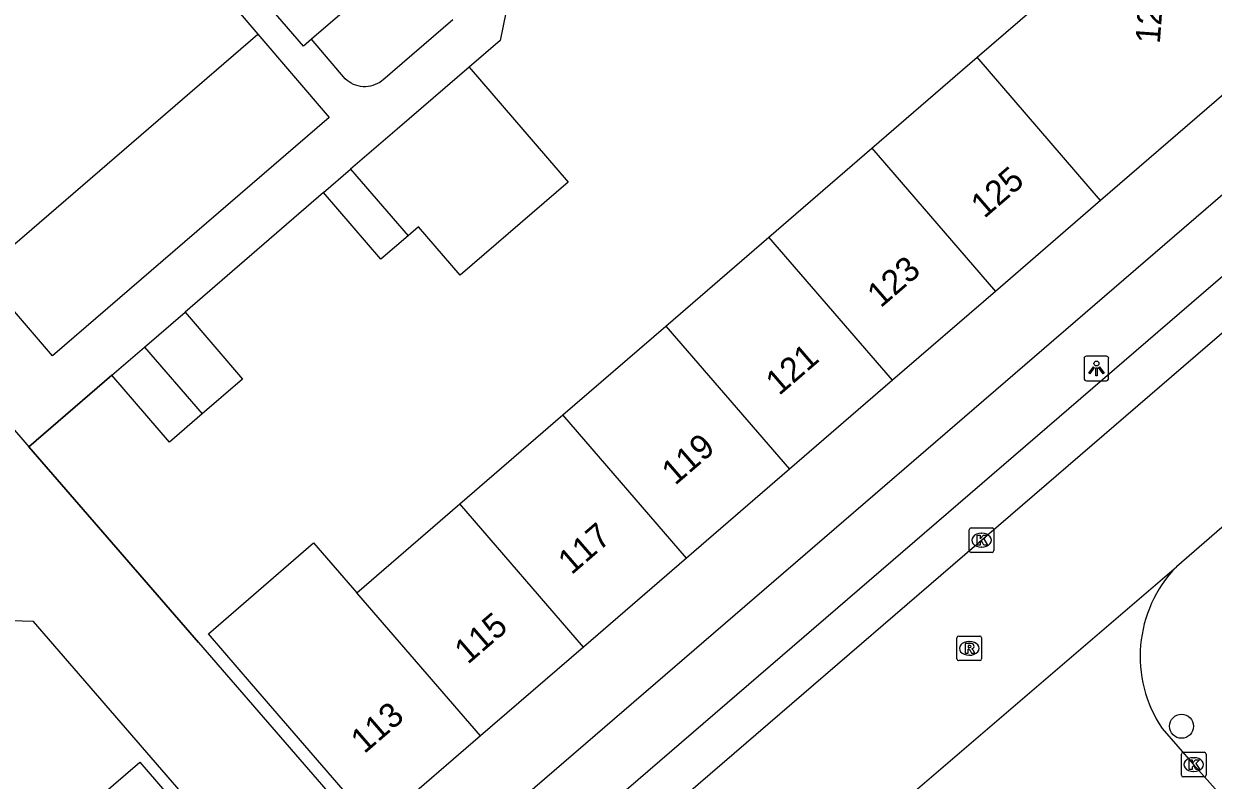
# Model space of a CAD drawing. Extents: x 160304 to 160954, y 383686 to 384161.
# Drawn here: x 160578.41 to 160626.77, y 384070.59 to 384101.35 of the extents above; entities that cross this region are included whole.
import ezdxf

# ---------------------------------------------------------------- set-up
doc = ezdxf.new("R2010")
doc.units = 0
for name, color, linetype in [('IMGEO_Boom', 7, 'Continuous'), ('IMGEO_Kolk', 7, 'Continuous'), ('IMGEO_Lichtpunt', 7, 'Continuous'), ('IMGEO_Muur', 7, 'Continuous'), ('IMGEO_Pand', 7, 'Continuous'), ('IMGEO_Pand_nummerreeks', 7, 'Continuous'), ('IMGEO_Rijbaan_lokaal_open', 7, 'Continuous'), ('IMGEO_Rioolput', 7, 'Continuous'), ('IMGEO_Voetpad_open', 7, 'Continuous')]:
    doc.layers.add(name, color=color, linetype=linetype)

msp = doc.modelspace()

# ---------------------------------------------------------------- linework, layer by layer
at = {"layer": 'IMGEO_Boom'}
msp.add_circle((160625.481, 384072.781), 0.489, dxfattribs=at)
at = {"layer": 'IMGEO_Kolk'}
for p, q in [((160616.85, 384079.924), (160616.85, 384080.776)), ((160616.925, 384080.85), (160617.777, 384080.85)), ((160617.338, 384080.63), (160617.363, 384080.63)), ((160617.851, 384080.776), (160617.851, 384079.924)), ((160617.361, 384080.07), (160617.336, 384080.07)), ((160617.777, 384079.85), (160616.925, 384079.85)), ((160625.475, 384070.796), (160625.475, 384071.648)), ((160625.55, 384071.722), (160626.402, 384071.722)), ((160625.963, 384071.502), (160625.988, 384071.502)), ((160626.476, 384071.648), (160626.476, 384070.796)), ((160625.986, 384070.942), (160625.961, 384070.942)), ((160626.402, 384070.722), (160625.55, 384070.722))]:
    msp.add_line(p, q, dxfattribs=at)
for points in [[(160616.85, 384079.924), (160616.85, 384080.776)], [(160616.925, 384080.85), (160617.777, 384080.85)], [(160617.171, 384080.55), (160617.294, 384080.55), (160617.294, 384080.399), (160617.424, 384080.55), (160617.588, 384080.55), (160617.442, 384080.399), (160617.595, 384080.15), (160617.443, 384080.15), (160617.358, 384080.314), (160617.294, 384080.247), (160617.294, 384080.15), (160617.171, 384080.15), (160617.171, 384080.55)], [(160617.851, 384080.776), (160617.851, 384079.924)], [(160617.777, 384079.85), (160616.925, 384079.85)], [(160625.475, 384070.796), (160625.475, 384071.648)], [(160625.55, 384071.722), (160626.402, 384071.722)], [(160625.796, 384071.422), (160625.919, 384071.422), (160625.919, 384071.271), (160626.049, 384071.422), (160626.213, 384071.422), (160626.067, 384071.271), (160626.22, 384071.022), (160626.068, 384071.022), (160625.983, 384071.186), (160625.919, 384071.119), (160625.919, 384071.022), (160625.796, 384071.022), (160625.796, 384071.422)], [(160626.476, 384071.648), (160626.476, 384070.796)], [(160626.402, 384070.722), (160625.55, 384070.722)]]:
    msp.add_lwpolyline(points, dxfattribs=at)
for centre, start, end in [((160616.927, 384080.774), 91.552, 178.448), ((160616.927, 384080.774), 91.552, 178.448), ((160617.775, 384080.774), 1.552, 88.448), ((160617.775, 384080.774), 1.552, 88.448), ((160616.927, 384079.926), 181.552, 268.448), ((160616.927, 384079.926), 181.552, 268.448), ((160617.775, 384079.926), 271.552, 358.448), ((160617.775, 384079.926), 271.552, 358.448), ((160625.552, 384071.646), 91.552, 178.448), ((160625.552, 384071.646), 91.552, 178.448), ((160626.4, 384071.646), 1.552, 88.448), ((160626.4, 384071.646), 1.552, 88.448), ((160625.552, 384070.798), 181.552, 268.448), ((160625.552, 384070.798), 181.552, 268.448), ((160626.4, 384070.798), 271.552, 358.448), ((160626.4, 384070.798), 271.552, 358.448)]:
    msp.add_arc(centre, 0.0765, start, end, dxfattribs=at)
for centre, major_axis, ratio, start_param, end_param in [((160617.337, 384080.35), (-0.387, 0.002), 0.722429, 4.712389, 7.853982), ((160617.362, 384080.35), (-0.39, 0.002), 0.717154, 1.570796, 4.712389), ((160625.962, 384071.222), (-0.387, 0.002), 0.722429, 4.712389, 7.853982), ((160625.987, 384071.222), (-0.39, 0.002), 0.717154, 1.570796, 4.712389)]:
    msp.add_ellipse(centre, major_axis=major_axis, ratio=ratio, start_param=start_param, end_param=end_param, dxfattribs=at)
at = {"layer": 'IMGEO_Lichtpunt'}
for p, q in [((160621.522, 384087.739), (160621.522, 384086.932)), ((160621.522, 384087.739), (160621.522, 384086.932)), ((160622.424, 384087.834), (160621.616, 384087.834)), ((160622.424, 384087.834), (160621.616, 384087.834)), ((160622.518, 384086.932), (160622.518, 384087.739)), ((160622.518, 384086.932), (160622.518, 384087.739)), ((160621.616, 384086.838), (160622.424, 384086.838)), ((160621.616, 384086.838), (160622.424, 384086.838))]:
    msp.add_line(p, q, dxfattribs=at)
for points in [[(160621.896, 384087.403), (160621.935, 384087.375), (160621.747, 384087.113), (160621.709, 384087.14), (160621.896, 384087.403)], [(160621.998, 384087.355), (160622.045, 384087.355), (160622.045, 384087.033), (160621.998, 384087.033), (160621.998, 384087.355)], [(160622.108, 384087.375), (160622.146, 384087.402), (160622.333, 384087.14), (160622.294, 384087.112), (160622.108, 384087.375)]]:
    msp.add_lwpolyline(points, dxfattribs=at)
msp.add_circle((160622.021, 384087.537), 0.0994, dxfattribs=at)
for centre, start, end in [((160621.616, 384087.739), 90, 180), ((160621.616, 384087.739), 90, 180), ((160622.424, 384087.739), 0, 90), ((160622.424, 384087.739), 0, 90), ((160621.616, 384086.932), 180, 270), ((160621.616, 384086.932), 180, 270), ((160622.424, 384086.932), 270, 0), ((160622.424, 384086.932), 270, 360)]:
    msp.add_arc(centre, 0.0946, start, end, dxfattribs=at)
at = {"layer": 'IMGEO_Muur'}
for points in [[(160578.615, 384084.142), (160581.982, 384087.055)], [(160585.508, 384076.191), (160578.615, 384084.142)]]:
    msp.add_lwpolyline(points, dxfattribs=at)
at = {"layer": 'IMGEO_Pand'}
for points in [[(160617.168, 384099.994), (160621.828, 384104.018), (160621.869, 384104.583), (160618.354, 384108.653)], [(160612.884, 384096.293), (160617.168, 384099.994)], [(160622.188, 384094.164), (160617.168, 384099.994)], [(160596.516, 384099.592), (160593.583, 384097.07), (160591.687, 384095.44)], [(160596.516, 384099.592), (160600.543, 384094.908), (160596.147, 384091.129), (160594.461, 384093.091), (160594.033, 384092.723)], [(160628.076, 384099.249), (160622.188, 384094.164)], [(160608.696, 384092.676), (160612.884, 384096.293)], [(160612.884, 384096.293), (160617.912, 384090.471)], [(160590.59, 384094.497), (160591.687, 384095.44)], [(160591.687, 384095.44), (160594.033, 384092.723)], [(160594.033, 384092.723), (160592.93, 384091.775), (160590.59, 384094.497)], [(160622.188, 384094.164), (160617.912, 384090.471)], [(160604.508, 384089.059), (160608.696, 384092.676)], [(160613.725, 384086.854), (160608.696, 384092.676)], [(160617.912, 384090.471), (160613.725, 384086.854)], [(160583.314, 384088.203), (160584.964, 384089.625)], [(160584.964, 384089.625), (160587.307, 384086.905), (160585.661, 384085.486)], [(160600.321, 384085.443), (160604.508, 384089.059)], [(160604.508, 384089.059), (160609.537, 384083.236)], [(160581.982, 384087.055), (160583.314, 384088.203)], [(160583.314, 384088.203), (160585.661, 384085.486)], [(160585.661, 384085.486), (160584.326, 384084.335), (160581.982, 384087.055)], [(160613.725, 384086.854), (160609.537, 384083.236)], [(160596.133, 384081.826), (160600.321, 384085.443)], [(160605.35, 384079.62), (160600.321, 384085.443)], [(160609.537, 384083.236), (160605.35, 384079.62)], [(160591.945, 384078.209), (160596.133, 384081.826)], [(160601.162, 384076.003), (160596.133, 384081.826)], [(160596.974, 384072.386), (160592.694, 384068.69), (160587.665, 384074.513), (160585.913, 384076.542), (160590.193, 384080.238), (160591.945, 384078.209)], [(160605.35, 384079.62), (160601.162, 384076.003)], [(160596.974, 384072.386), (160591.945, 384078.209)], [(160601.162, 384076.003), (160596.974, 384072.386)], [(160578.719, 384067.513), (160579.338, 384068.048), (160583.122, 384071.316), (160588.539, 384065.044), (160584.165, 384061.267)]]:
    msp.add_lwpolyline(points, dxfattribs=at)
at = {"layer": 'IMGEO_Rijbaan_lokaal_open'}
for points in [[(160584.868, 384104.518), (160587.929, 384100.937)], [(160575.655, 384090.36), (160587.929, 384100.937)], [(160575.655, 384090.36), (160575.452, 384090.185), (160575.35, 384090.073), (160575.259, 384089.951), (160575.178, 384089.823), (160575.11, 384089.687), (160575.054, 384089.546), (160575.011, 384089.401), (160574.981, 384089.252), (160574.964, 384089.101), (160574.961, 384088.949), (160574.971, 384088.798), (160574.995, 384088.648), (160575.033, 384088.501), (160575.083, 384088.358), (160575.146, 384088.22), (160575.218, 384088.092), (160578.615, 384084.142)], [(160597.427, 384063.191), (160628.391, 384089.864)], [(160578.615, 384084.142), (160585.508, 384076.191), (160594.287, 384066.063)], [(160628.038, 384081.66), (160625.278, 384079.272)], [(160613.509, 384069.183), (160625.278, 384079.272)], [(160590.891, 384063.065), (160578.802, 384077.039), (160575.999, 384077.117)], [(160624.698, 384072.688), (160625.972, 384071.222), (160627.723, 384069.248)]]:
    msp.add_lwpolyline(points, dxfattribs=at)
msp.add_arc((160629.03, 384075.624), 5.233, 135.8041, 214.1273, dxfattribs=at)
at = {"layer": 'IMGEO_Rioolput'}
for p, q in [((160616.349, 384075.524), (160616.349, 384076.376)), ((160616.424, 384076.45), (160617.276, 384076.45)), ((160616.837, 384076.23), (160616.862, 384076.23)), ((160617.35, 384076.376), (160617.35, 384075.524)), ((160616.86, 384075.67), (160616.835, 384075.67)), ((160617.276, 384075.45), (160616.424, 384075.45))]:
    msp.add_line(p, q, dxfattribs=at)
for points in [[(160616.349, 384075.524), (160616.349, 384076.376)], [(160616.424, 384076.45), (160617.276, 384076.45)], [(160616.938, 384076.148), (160616.686, 384076.15), (160616.686, 384075.75)], [(160617.35, 384076.376), (160617.35, 384075.524)], [(160616.686, 384075.75), (160616.81, 384075.75), (160616.81, 384075.912), (160616.821, 384075.912)], [(160616.864, 384076.069), (160616.81, 384076.069), (160616.81, 384075.988)], [(160616.81, 384075.988), (160616.862, 384075.988)], [(160616.868, 384075.883), (160616.939, 384075.75), (160617.079, 384075.75), (160617.014, 384075.876)], [(160617.276, 384075.45), (160616.424, 384075.45)]]:
    msp.add_lwpolyline(points, dxfattribs=at)
for centre, radius, start, end in [((160616.426, 384076.374), 0.0765, 91.552, 178.448), ((160616.426, 384076.374), 0.0765, 91.552, 178.448), ((160616.937, 384076.038), 0.109, 350.3612, 89.416), ((160617.274, 384076.374), 0.0765, 1.552, 88.448), ((160617.274, 384076.374), 0.0765, 1.552, 88.448), ((160616.82, 384075.859), 0.0533, 26.0293, 88.6989), ((160616.846, 384076.177), 0.19, 274.7715, 282.9687), ((160616.87, 384075.973), 0.0964, 77.0061, 93.1865), ((160616.884, 384076.03), 0.0378, 276.6634, 79.6772), ((160616.935, 384076.038), 0.112, 277.5842, 350.9817), ((160616.919, 384075.823), 0.108, 29.5134, 73.7905), ((160616.426, 384075.526), 0.0765, 181.552, 268.448), ((160616.426, 384075.526), 0.0765, 181.552, 268.448), ((160617.274, 384075.526), 0.0765, 271.552, 358.448), ((160617.274, 384075.526), 0.0765, 271.552, 358.448)]:
    msp.add_arc(centre, radius, start, end, dxfattribs=at)
for centre, major_axis, ratio, start_param, end_param in [((160616.836, 384075.95), (-0.387, 0.002), 0.722429, 4.712389, 7.853982), ((160616.861, 384075.95), (-0.39, 0.002), 0.717154, 1.570796, 4.712389)]:
    msp.add_ellipse(centre, major_axis=major_axis, ratio=ratio, start_param=start_param, end_param=end_param, dxfattribs=at)
at = {"layer": 'IMGEO_Voetpad_open'}
for points in [[(160590.107, 384100.722), (160589.783, 384100.443), (160586.482, 384104.265), (160590.353, 384107.599)], [(160590.353, 384107.599), (160593.65, 384103.774), (160590.107, 384100.722)], [(160598.006, 384101.804), (160597.772, 384100.672), (160596.516, 384099.592)], [(160595.848, 384101.516), (160593.005, 384099.065), (160592.962, 384099.03), (160592.88, 384098.972), (160592.792, 384098.921), (160592.701, 384098.879), (160592.605, 384098.844), (160592.508, 384098.819), (160592.408, 384098.802), (160592.307, 384098.794), (160592.206, 384098.795), (160592.105, 384098.805), (160592.006, 384098.825), (160591.909, 384098.853), (160591.815, 384098.889), (160591.724, 384098.934), (160591.638, 384098.987), (160591.557, 384099.047), (160591.481, 384099.114), (160590.107, 384100.722)], [(160587.929, 384100.937), (160590.827, 384097.546), (160579.575, 384087.85), (160577.208, 384090.597), (160577.062, 384090.64), (160576.914, 384090.669), (160576.763, 384090.685), (160576.611, 384090.688), (160576.46, 384090.677), (160576.31, 384090.652), (160576.163, 384090.615), (160576.02, 384090.564), (160575.882, 384090.501), (160575.75, 384090.425), (160575.655, 384090.36)], [(160630.096, 384096.946), (160594.287, 384066.063)], [(160631.761, 384095.048), (160598.394, 384066.298)], [(160590.59, 384094.497), (160584.964, 384089.625)], [(160581.982, 384087.055), (160578.615, 384084.142)]]:
    msp.add_lwpolyline(points, dxfattribs=at)

# ---------------------------------------------------------------- texts
at = {"layer": 'IMGEO_Pand_nummerreeks'}
for s, rotation, p in [('127-137', 85.8062, (160624.597, 384100.526)), ('125', 40.8172, (160617.46, 384093.41)), ('123', 40.8172, (160613.246, 384089.771)), ('121', 40.8172, (160609.119, 384086.206)), ('119', 40.8172, (160604.889, 384082.553)), ('117', 40.8172, (160600.676, 384078.914)), ('115', 40.8172, (160596.463, 384075.274)), ('113', 40.8172, (160592.249, 384071.635))]:
    msp.add_text(s, height=1, rotation=rotation, dxfattribs=at).set_placement(p)

doc.saveas('drawing.dxf')
